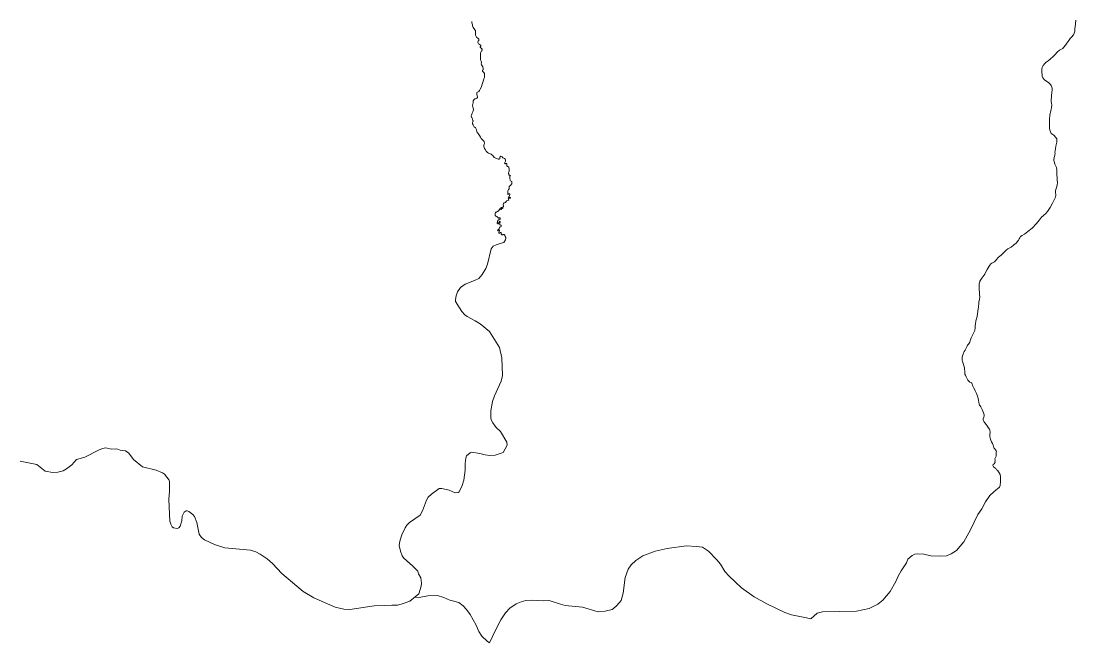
# Model space of a CAD drawing. Extents: x 553962 to 842807, y 8883888 to 9032388.
# Drawn here: x 612051 to 613968, y 8910032 to 8911161 of the extents above; entities that cross this region are included whole.
import ezdxf

# ---------------------------------------------------------------- set-up
doc = ezdxf.new("R2010")
doc.units = 0
doc.header["$LTSCALE"] = 20
doc.layers.add('6', color=7, linetype='Continuous', lineweight=13)

msp = doc.modelspace()

# ---------------------------------------------------------------- linework, layer by layer
at = {"layer": '6'}
for points in [[(612869.96, 8911160.58), (612870.17, 8911158.53), (612870.97, 8911154.34), (612871.24, 8911152.61), (612871.64, 8911151.28), (612872.51, 8911149.81), (612875.66, 8911145.63), (612876.59, 8911143.69), (612876.92, 8911140.7), (612876.99, 8911138.57), (612876.99, 8911135.97), (612877.12, 8911134.37), (612877.79, 8911133.51), (612878.79, 8911132.11), (612881.46, 8911129.71), (612882.52, 8911128.84), (612882.79, 8911126.85), (612882.59, 8911126.45), (612881.72, 8911124.8), (612880.99, 8911123.34), (612880.99, 8911122.34), (612881.26, 8911121.41), (612882.32, 8911120.28), (612883.59, 8911119.21), (612884.99, 8911118.34), (612885.79, 8911117.81), (612886.19, 8911116.95), (612886.26, 8911116.01), (612885.39, 8911114.62), (612885.19, 8911114.08), (612885.59, 8911113.15), (612886.06, 8911112.75), (612886.86, 8911112.22), (612887.59, 8911111.75), (612888.32, 8911111.22), (612888.59, 8911110.75), (612888.72, 8911110.09), (612888.66, 8911109.22), (612888.46, 8911108.42), (612887.92, 8911106.85), (612887.19, 8911106.05), (612886.19, 8911104.98), (612885.72, 8911103.91), (612885.52, 8911103.12), (612885.72, 8911101.38), (612885.99, 8911100.12), (612886.04, 8911096.06)], [(613967.69, 8911163.25), (613967.05, 8911156.44), (613966.16, 8911150.81), (613965.78, 8911148.07), (613965.65, 8911142.85), (613964.76, 8911139.67), (613963.16, 8911136.51), (613959.46, 8911132.19), (613957.23, 8911129.89), (613954.75, 8911125.89), (613951.1, 8911121.46), (613948.49, 8911117.77), (613945.3, 8911113.32), (613943.9, 8911111.79), (613937.85, 8911108.35), (613933.56, 8911104.75), (613930.11, 8911100.61), (613926.53, 8911097.28), (613920.67, 8911092.38), (613917.04, 8911089.51), (613913.79, 8911087.03), (613910.97, 8911084.58), (613908.23, 8911080.64), (613906.32, 8911077.26), (613905.49, 8911074.02), (613905.73, 8911070.67)], [(612886.04, 8911096.06), (612885.99, 8911095.66), (612885.66, 8911092.93), (612885.66, 8911091.73), (612885.92, 8911090.93), (612886.19, 8911089.93), (612886.86, 8911088.67), (612887.47, 8911087.02), (612887.54, 8911085.49), (612887.27, 8911084.29), (612887.27, 8911083.29), (612887.67, 8911082.09), (612888.81, 8911080.36), (612889.94, 8911078.43), (612890.81, 8911075.43), (612890.87, 8911074.36), (612890.34, 8911072.9), (612889.47, 8911072.17), (612889.21, 8911071.37), (612889.41, 8911070.37), (612890.01, 8911069.57), (612891.61, 8911068.17), (612892.95, 8911066.13), (612893.22, 8911064.93), (612893.15, 8911062.93), (612893.15, 8911061.33), (612893.28, 8911060.2), (612893.15, 8911058.73), (612892.08, 8911056.8), (612890.48, 8911052.47), (612888.26, 8911044.77), (612887.33, 8911042.04), (612885.33, 8911037.98), (612883.93, 8911035.05), (612882.46, 8911033.25), (612880.26, 8911032.32), (612879.18, 8911031.54), (612878.85, 8911030.74), (612878.85, 8911029.67), (612878.85, 8911028.41), (612879.58, 8911025.61), (612880.18, 8911023.61), (612880.11, 8911022.81), (612879.71, 8911022.08), (612879.05, 8911021.35), (612877.85, 8911020.61), (612876.91, 8911020.28), (612875.65, 8911019.95), (612873.71, 8911018.48), (612872.51, 8911016.69), (612872.31, 8911012.96), (612871.65, 8911010.76), (612871.51, 8911009.23), (612871.45, 8911007.38), (612871.58, 8911006.18), (612871.98, 8911005.05), (612872.51, 8911003.11), (612872.98, 8911001.65), (612872.91, 8911000.12), (612872.65, 8910998.32), (612872.11, 8910997.39), (612871.78, 8910996.46), (612870.45, 8910994.06), (612869.18, 8910990.59), (612868.71, 8910989.13), (612868.58, 8910988.13), (612869.45, 8910986.6), (612869.98, 8910986.13), (612870.85, 8910984.94), (612871.18, 8910984.08), (612871.38, 8910982.95), (612871.65, 8910981.61), (612872.05, 8910980.68), (612872.18, 8910979.95), (612871.78, 8910978.68), (612871.05, 8910977.35), (612871.05, 8910976.29), (612871.45, 8910974.69), (612872.38, 8910973.16), (612873.45, 8910970.83), (612874.05, 8910968.89), (612874.58, 8910968.49), (612875.18, 8910968.56), (612875.71, 8910968.49), (612876.91, 8910967.96), (612877.58, 8910966.36), (612877.98, 8910965.1), (612878.25, 8910963.9), (612879.05, 8910961.06), (612879.98, 8910959.13), (612881.45, 8910957.13), (612883.98, 8910953.47), (612885.98, 8910950.8), (612887.05, 8910948.41), (612888.05, 8910946.87), (612889.31, 8910945.74), (612891.25, 8910944.14), (612892.2, 8910942.9), (612892.53, 8910941.76), (612892.8, 8910940.3), (612892.8, 8910939.23)], [(613905.73, 8911070.67), (613906.65, 8911061.63), (613907.86, 8911058.57), (613910.92, 8911054.75), (613912.83, 8911052.85), (613917.74, 8911049.73), (613921.39, 8911046.18), (613922.48, 8911044.59), (613923.94, 8911041.53), (613924.71, 8911039.5), (613924.83, 8911036.7), (613923.94, 8911031.6), (613923.42, 8911026.15), (613923.04, 8911016.03), (613923.23, 8911011.66), (613923.7, 8911009.56)], [(613923.7, 8911009.56), (613923.42, 8911004.08), (613922.28, 8910999.06), (613921.58, 8910995.87), (613920.62, 8910993.46), (613920.16, 8910990.8), (613919.58, 8910983.29), (613919.65, 8910972.53), (613919.65, 8910965.93), (613920.03, 8910963.89), (613922.01, 8910958.36), (613922.96, 8910956.96), (613925.57, 8910955.11), (613927.55, 8910954.03), (613928.31, 8910953.52)], [(613928.31, 8910953.52), (613933.06, 8910947.25), (613933.25, 8910944.77), (613932.88, 8910941.66), (613931.14, 8910933.96), (613930.86, 8910929.56), (613929.94, 8910925.89), (613929.48, 8910923.45), (613929.84, 8910920.79), (613929.48, 8910918.49), (613927.92, 8910913.18), (613927.64, 8910910.24), (613927.83, 8910908.32), (613928.83, 8910904.83), (613929.49, 8910901.58), (613931.42, 8910897.82), (613932.24, 8910895.34), (613932.98, 8910891.4), (613933.16, 8910886.36), (613933.62, 8910872.74), (613933.98, 8910868.43), (613933.52, 8910863.24), (613930.86, 8910853.34), (613930.68, 8910851.05), (613931.26, 8910845.2), (613930.66, 8910841.66), (613929.04, 8910837.96), (613924.87, 8910830.63), (613920.86, 8910822.8), (613915.96, 8910815.49), (613912.97, 8910811.62), (613908.98, 8910808.04), (613905.34, 8910805.01), (613901.64, 8910800.42), (613896.07, 8910793.52), (613888.18, 8910785.51), (613880.12, 8910779.01), (613874.58, 8910774.07), (613870.28, 8910772.22), (613866.82, 8910769.96)], [(612892.8, 8910939.23), (612892.46, 8910937.97), (612892, 8910936.1), (612891.86, 8910933.57), (612892.26, 8910931.71), (612893.26, 8910929.91), (612894.66, 8910927.58), (612896.33, 8910925.25), (612898.66, 8910922.98), (612900.48, 8910921.47), (612901.88, 8910920.88), (612903.35, 8910920.34), (612905.15, 8910919.48), (612906.28, 8910918.54), (612908.02, 8910917.35), (612909.48, 8910915.35), (612910.42, 8910913.88), (612912.15, 8910913.08), (612913.42, 8910912.42), (612915.22, 8910911.62), (612916.95, 8910911.09), (612917.95, 8910910.89), (612919.75, 8910910.89), (612920.82, 8910911.29), (612921.02, 8910911.82), (612921.15, 8910912.62), (612921.15, 8910913.62), (612921.08, 8910914.15), (612921.55, 8910915.02), (612922.28, 8910915.75), (612922.75, 8910915.75), (612923.95, 8910915.41), (612924.95, 8910914.62), (612926.62, 8910913.22), (612928.02, 8910912.55), (612929.15, 8910911.75), (612930.15, 8910911.35), (612930.55, 8910911.02), (612930.95, 8910910.15), (612931.22, 8910908.76), (612931.22, 8910907.22), (612930.82, 8910905.56), (612930.02, 8910904.29), (612929.85, 8910903.57), (612929.65, 8910903.04), (612929.71, 8910902.57), (612930.05, 8910902.18), (612930.51, 8910902.18), (612931.05, 8910902.51), (612931.51, 8910902.71), (612932.38, 8910902.77), (612932.91, 8910902.71), (612933.45, 8910902.11), (612933.51, 8910900.64), (612933.51, 8910899.18), (612933.65, 8910898.31), (612934.11, 8910897.65), (612934.85, 8910897.38), (612935.71, 8910897.18), (612936.38, 8910896.85), (612937.05, 8910896.05), (612937.45, 8910894.98), (612937.65, 8910893.25), (612937.91, 8910890.65), (612937.65, 8910888.66), (612937.31, 8910887.06), (612936.71, 8910885.73), (612936.38, 8910884.73), (612936.98, 8910883.8), (612937.31, 8910883.4), (612937.38, 8910882.66), (612937.38, 8910882.06), (612937.45, 8910881.66), (612938, 8910881.35), (612938.73, 8910881.49), (612939.33, 8910881.62), (612940, 8910881.09), (612939.73, 8910880.35), (612939.33, 8910879.89), (612939, 8910878.36), (612938.86, 8910876.89), (612939.13, 8910875.83), (612939.33, 8910874.96), (612939.53, 8910873.56), (612939.93, 8910872.16), (612940.33, 8910871.36), (612941.8, 8910870.37), (612942.46, 8910869.83), (612942.86, 8910869.17), (612943, 8910868.37), (612942.93, 8910866.97), (612942.46, 8910865.5), (612941.6, 8910864.37), (612940.6, 8910863.37), (612938.52, 8910861.4), (612938.12, 8910860.8), (612937.92, 8910859.8), (612937.86, 8910858.4), (612937.79, 8910857.67), (612937.72, 8910856.6), (612937.46, 8910855.87)], [(612937.46, 8910855.87), (612936.52, 8910855.27), (612935.86, 8910854.34), (612935.52, 8910853.34), (612935.59, 8910851.61), (612935.52, 8910849.68), (612935.32, 8910847.81), (612935.52, 8910847.01), (612935.86, 8910846.61), (612936.32, 8910846.81), (612936.79, 8910847.28), (612937.19, 8910847.61), (612937.86, 8910847.88), (612938.52, 8910847.75), (612938.79, 8910847.21), (612938.99, 8910846.48), (612938.39, 8910844.55), (612937.66, 8910842.97), (612937.46, 8910842.23), (612937.53, 8910841.63), (612937.93, 8910841.1), (612938.33, 8910841.1), (612938.8, 8910841.1), (612940.13, 8910840.77), (612940.33, 8910840.44), (612940.26, 8910839.84), (612939.66, 8910839.57), (612938.86, 8910839.57), (612938.13, 8910839.84), (612937.19, 8910840.1), (612936.59, 8910840.17), (612936.26, 8910839.77), (612936.39, 8910838.97), (612936.93, 8910838.1), (612937.26, 8910836.91), (612936.73, 8910836.04), (612935.79, 8910835.97), (612934.53, 8910835.44), (612933.26, 8910835.04), (612932.8, 8910834.51), (612932.24, 8910833.55), (612931.21, 8910831.84), (612928.73, 8910831.41), (612927.61, 8910830.34), (612927.22, 8910828.91), (612927.09, 8910827.67), (612927.56, 8910825.74), (612927.78, 8910825.14), (612927.56, 8910824.54), (612927.09, 8910824.03), (612926.28, 8910823.56), (612926.06, 8910822.87), (612926.15, 8910822.27), (612926.36, 8910821.5), (612926.11, 8910821.16), (612925.89, 8910821.2), (612925.55, 8910821.46), (612925.08, 8910821.97), (612924.73, 8910822.32), (612924.48, 8910822.57), (612924.09, 8910822.79), (612923.58, 8910822.79), (612923.06, 8910822.57), (612923.02, 8910822.14), (612923.23, 8910821.37), (612923.45, 8910820.82), (612923.88, 8910820.13), (612924.09, 8910819.66), (612923.96, 8910819.27), (612923.62, 8910819.02), (612923.23, 8910819.06), (612922.76, 8910819.53), (612922.03, 8910820.05), (612921.56, 8910820.39), (612921.13, 8910820.43), (612920.53, 8910820.09), (612920.02, 8910819.4), (612918.99, 8910817.43), (612917.86, 8910816.29), (612917, 8910815.91), (612914.64, 8910814.45), (612913.66, 8910814.06), (612912.88, 8910813.42), (612912.33, 8910811.92), (612912.37, 8910809.35), (612912.54, 8910808.5), (612913.06, 8910807.81), (612913.44, 8910807.34), (612913.87, 8910806.95), (612914.77, 8910806.57), (612915.46, 8910806.31), (612916.27, 8910806.05), (612916.74, 8910805.58), (612917.34, 8910804.77), (612917.73, 8910804.17), (612918.07, 8910803.87), (612918.46, 8910803.74), (612919.02, 8910803.61), (612919.53, 8910803.66), (612920.09, 8910803.91), (612920.52, 8910804)], [(612920.52, 8910804), (612920.95, 8910803.96), (612921.5, 8910803.48), (612921.77, 8910802.68), (612921.47, 8910801.48), (612921.21, 8910801.13), (612920.27, 8910800.36), (612919.67, 8910800.24), (612918.55, 8910800.11), (612918.04, 8910799.98), (612917.48, 8910799.42), (612917.09, 8910799.08), (612916.92, 8910798.09), (612916.96, 8910796.89), (612916.84, 8910796.34), (612916.54, 8910795.57), (612916.36, 8910794.88), (612916.19, 8910793.98), (612916.45, 8910793.47), (612916.96, 8910793), (612917.78, 8910793.21), (612918.47, 8910794.02), (612919.28, 8910795.52), (612919.58, 8910796.29), (612919.92, 8910797.07), (612920.44, 8910797.32), (612920.91, 8910797.19), (612921.25, 8910796.55), (612921.38, 8910795.95), (612920.95, 8910794.58), (612920.52, 8910793.17), (612920.61, 8910792.4), (612921, 8910791.5), (612921.72, 8910791.24), (612922.67, 8910790.64), (612923.14, 8910790.04), (612923.31, 8910789.18), (612923.1, 8910788.2), (612922.37, 8910787.43), (612921.17, 8910787), (612920.36, 8910786.4), (612919.76, 8910785.46), (612919.63, 8910784.13), (612919.07, 8910783.49), (612917.44, 8910782.04), (612916.97, 8910781.22), (612916.84, 8910780.71), (612917.27, 8910780.28), (612918.04, 8910780.71), (612918.81, 8910781.39), (612919.41, 8910781.78), (612919.97, 8910781.82), (612920.31, 8910781.52), (612920.4, 8910780.79), (612919.67, 8910779.08), (612919.2, 8910777.32), (612919.24, 8910776.42), (612919.54, 8910775.91), (612920.01, 8910775.78), (612920.49, 8910775.87), (612921.04, 8910776.04), (612921.52, 8910777.2), (612921.82, 8910777.58), (612922.29, 8910777.62), (612922.8, 8910777.2), (612923.1, 8910776.55), (612923.49, 8910774.75), (612923.75, 8910774.11), (612924.09, 8910773.6), (612924.77, 8910773.04), (612925.55, 8910772.95), (612926.45, 8910773.17), (612927.13, 8910773.6), (612928.25, 8910773.9), (612929.02, 8910773.85), (612929.49, 8910773.38), (612929.92, 8910772.83), (612930.26, 8910771.71), (612930.83, 8910770.09), (612931.56, 8910768.34), (612931.52, 8910766.97), (612931.13, 8910764.14)], [(613866.82, 8910769.95), (613866.03, 8910767.76), (613864.77, 8910765.68), (613863.16, 8910763.35), (613858.93, 8910758.15)], [(612931.13, 8910764.14), (612928.06, 8910759.15), (612921.54, 8910757.16), (612914.45, 8910755.18), (612908.78, 8910752.62), (612905.15, 8910747.7), (612898.26, 8910719.66), (612895.22, 8910711.99), (612888.79, 8910701.13), (612882.7, 8910694.04), (612874.9, 8910690.22), (612858, 8910683.67), (612849.29, 8910677.48), (612843.7, 8910669.8), (612841.48, 8910662.61), (612840.33, 8910655.37), (612840.53, 8910652.03), (612851.83, 8910633.83), (612857.43, 8910627.58), (612861.42, 8910624.6), (612875.88, 8910617.07), (612885.03, 8910611.31), (612902.24, 8910597.73), (612920.44, 8910568.17), (612924.38, 8910549.6), (612925.6, 8910517.5), (612923.33, 8910507.37), (612910.92, 8910480.65), (612907.6, 8910470.62), (612904.36, 8910453.35), (612904.27, 8910441.54), (612905.14, 8910436.95), (612907.99, 8910431.39), (612914.16, 8910423.11), (612922.27, 8910415.61), (612933.36, 8910396.5), (612934.04, 8910391.03), (612926.82, 8910377.84), (612912.6, 8910372.96), (612901.86, 8910372.21), (612894.13, 8910373.32), (612884.51, 8910376.19), (612869.33, 8910378.21), (612866.73, 8910377.06), (612860.6, 8910371.52), (612858.83, 8910367.29), (612857.91, 8910357.97), (612858.08, 8910345.72), (612855.73, 8910327.65), (612852.63, 8910317.6), (612847.26, 8910306.18), (612845.23, 8910305.06), (612839.52, 8910304.72), (612828.98, 8910309.1), (612815.42, 8910312.58), (612810.83, 8910312.05), (612796.57, 8910302.23)], [(613859.25, 8910758.12), (613858.97, 8910757.78), (613857.85, 8910757.05), (613856.39, 8910756.04), (613854.54, 8910754.36), (613849.98, 8910750.6), (613846.37, 8910748.94), (613844.18, 8910747.48), (613841.25, 8910745.29)], [(613841.25, 8910745.29), (613839.23, 8910743.66), (613836.65, 8910741.19), (613834.57, 8910738.89), (613832.38, 8910736.76), (613828.6, 8910733.97), (613826.92, 8910732.51), (613825.63, 8910731.17), (613823.83, 8910728.92), (613821.3, 8910725.84), (613819.84, 8910724.21), (613817.28, 8910722.95), (613815.15, 8910721.83), (613813.35, 8910720.31), (613811.22, 8910717.73), (613810.09, 8910716.11), (613808.24, 8910713.19), (613806.5, 8910710.22), (613804.19, 8910706.09), (613801.94, 8910701.82), (613800.48, 8910699.3), (613796.93, 8910694.43), (613794.17, 8910690.67), (613793.15, 8910688.67), (613792.88, 8910687.81), (613792.21, 8910684.16), (613792.15, 8910680.74), (613791.93, 8910676.15), (613792.15, 8910672.39), (613792.55, 8910669.3), (613792.77, 8910664.98), (613792.88, 8910660.72), (613792.32, 8910655.9), (613791.47, 8910651.52), (613791.03, 8910648.55), (613790.52, 8910642.43), (613790.18, 8910638.41), (613788.61, 8910629.71), (613788.27, 8910625.45), (613787.59, 8910622.22), (613786.13, 8910617.17), (613785.12, 8910611.12), (613784.73, 8910608.99), (613784.45, 8910604.22), (613783.83, 8910599.62), (613782.41, 8910595.48), (613778.7, 8910588.47), (613777.58, 8910586.12), (613775.67, 8910580.64), (613774.77, 8910578.06), (613773.53, 8910576.26), (613772.46, 8910574.64), (613770.95, 8910572.45), (613769.26, 8910569.44), (613767.85, 8910566.19), (613766.51, 8910563.78), (613764.65, 8910560.92), (613763.08, 8910556.28), (613761.79, 8910553.08), (613761, 8910550.45), (613760.72, 8910547.86), (613760.72, 8910545.96), (613761.23, 8910544.67), (613761.56, 8910543.88), (613764.89, 8910533.15)], [(613764.89, 8910533.15), (613765.12, 8910531.41), (613765.17, 8910529.29), (613765.57, 8910525.48), (613765.73, 8910521.94), (613766.13, 8910520.15), (613767.14, 8910518.13), (613768.32, 8910515.44), (613768.9, 8910513.77), (613771.42, 8910509.22), (613773, 8910507.03), (613774.74, 8910505.52), (613777.94, 8910504), (613778.67, 8910503.44), (613779.06, 8910502.71), (613779.68, 8910500.24), (613780.42, 8910498.13), (613781.43, 8910495.61), (613783.74, 8910491.85), (613784.64, 8910489.88), (613787.22, 8910484.67), (613788.41, 8910481.6), (613789.31, 8910477.95), (613790.09, 8910475.93), (613790.94, 8910472.62)], [(613790.94, 8910472.62), (613792, 8910465.4), (613792.23, 8910464), (613793.18, 8910463.38), (613793.97, 8910462.49), (613794.64, 8910460.86), (613797.35, 8910455.66), (613799.77, 8910449.54), (613800.94, 8910445.84), (613800.94, 8910444.16), (613800.5, 8910441.77), (613799.43, 8910438.85), (613799.43, 8910436.55), (613800.66, 8910433.8), (613802.07, 8910431.61), (613804.66, 8910428.44), (613806.35, 8910426.08), (613808.48, 8910423.11), (613810.67, 8910420.02), (613811.35, 8910418.23), (613811.63, 8910414.89), (613811.52, 8910410.23), (613811.29, 8910407.09), (613812.08, 8910403.74), (613813.15, 8910400.15), (613814.28, 8910396.9), (613816.07, 8910394.2), (613817.42, 8910391.29), (613817.82, 8910388.56), (613818.5, 8910386.42), (613819.62, 8910384.97), (613821.87, 8910382.72), (613822.99, 8910380.98), (613823.38, 8910379.64), (613823.1, 8910377.67), (613822.82, 8910374.55), (613822.82, 8910372.48), (613822.99, 8910371.24), (613821.02, 8910367.26), (613820.51, 8910366.31), (613820.51, 8910365.46), (613820.74, 8910364.12), (613820.74, 8910362.79), (613820.4, 8910360.54), (613820.74, 8910359.48), (613820.63, 8910358.8), (613818.88, 8910357.29), (613817.14, 8910355.89), (613816.97, 8910354.37), (613817.2, 8910353.14), (613817.87, 8910351.85), (613818.77, 8910350.89), (613820.51, 8910349.77), (613822.1, 8910348.56), (613823.57, 8910346.26), (613824.41, 8910345.59), (613824.87, 8910345.29)], [(612320.06, 8910327.5), (612311.52, 8910338.49), (612308.18, 8910340.65), (612296.22, 8910345.33), (612271.58, 8910351.51), (612255.06, 8910365.2), (612247.03, 8910376.21), (612240.77, 8910380.63), (612230.97, 8910382.12), (612225.07, 8910384.19), (612215.1, 8910384), (612205.22, 8910386.21), (612198.91, 8910385.17), (612191.64, 8910382.12), (612166.74, 8910369.01), (612151.43, 8910365.06), (612143.41, 8910355.32), (612133.48, 8910347.84), (612127.63, 8910344.69), (612118.02, 8910342.19), (612108.69, 8910341.48), (612094.88, 8910343.87), (612079.44, 8910356.19), (612049.6, 8910361.91)], [(612796.57, 8910302.23), (612796.57, 8910302.23), (612790.84, 8910296.45), (612787.87, 8910291.33), (612780.62, 8910271.54), (612775.99, 8910263.97), (612757.01, 8910250.33), (612752.08, 8910245.71), (612748.88, 8910241.08), (612742.94, 8910228.18), (612739.37, 8910216.65), (612738.16, 8910208.73), (612740.32, 8910198.64), (612743.26, 8910190.01), (612746.22, 8910185.79), (612762.27, 8910171.98), (612771.84, 8910162.1), (612773.34, 8910157.18), (612777.42, 8910150.08), (612778.65, 8910140.62), (612778.25, 8910134.81), (612773.65, 8910121.2), (612757.18, 8910107.8), (612746.88, 8910103.78), (612741.51, 8910101.99), (612735.24, 8910100.65), (612724.49, 8910100.65), (612710.69, 8910099.87), (612692.68, 8910099.25), (612648.36, 8910092.33), (612637.58, 8910093.05), (612621.72, 8910096.77), (612582.94, 8910113.49), (612563.24, 8910125.05), (612524.54, 8910157.76), (612507.8, 8910175.96), (612498.42, 8910184.41), (612485.48, 8910193.15), (612477.43, 8910197.04), (612468.05, 8910200.21), (612421.32, 8910204.77), (612402.62, 8910210.74), (612384.11, 8910219.01), (612378.52, 8910223.57), (612374.83, 8910229.21), (612370.27, 8910250.75), (612366.02, 8910261.68), (612363.28, 8910265.09), (612355.91, 8910270.76), (612352.93, 8910271.89), (612350.74, 8910271.58), (612347.54, 8910269.14), (612343.52, 8910262.34), (612343.2, 8910253.81), (612340.31, 8910244.06), (612337.87, 8910241.03), (612334.86, 8910239.57), (612327.77, 8910240.75), (612325.75, 8910242.65), (612322.82, 8910247.63), (612321, 8910252.87), (612319.66, 8910292.07), (612320.8, 8910307.35), (612320.81, 8910324.74), (612320.06, 8910327.5)], [(613825.25, 8910345.49), (613830.13, 8910337.94), (613830.92, 8910333.75), (613830.95, 8910325.11), (613830, 8910317.54), (613828.98, 8910314.82), (613818.31, 8910306.44), (613811.44, 8910299.7), (613803.39, 8910288.05), (613796.51, 8910275.56), (613789.52, 8910265.18), (613776.41, 8910237.45), (613763.78, 8910215.45), (613750.84, 8910199.52), (613740.88, 8910193.52), (613732.28, 8910189.82), (613722.15, 8910189.22), (613703.97, 8910189.94), (613691.53, 8910192.84), (613680.09, 8910193.4), (613674.95, 8910192.81), (613670.03, 8910190.3), (613662.42, 8910184.17), (613659.85, 8910177.08), (613649.98, 8910162.82), (613645.29, 8910154.31), (613640.63, 8910143.62), (613630.22, 8910125.08), (613616.65, 8910109.31), (613607.98, 8910102.16), (613592.18, 8910094.05), (613569.09, 8910089.76), (613507.15, 8910088.54), (613497.75, 8910085.55), (613486.01, 8910075.28)], [(613486.01, 8910075.28), (613478.45, 8910077.41), (613450.83, 8910082.79), (613439.01, 8910087.17), (613405.86, 8910102.92), (613383.21, 8910115.66), (613359.98, 8910131.85), (613337.48, 8910152.99), (613329.81, 8910161.26), (613321.62, 8910174.62), (613315.37, 8910182.8), (613299.83, 8910198.52), (613289.04, 8910205.53), (613278.44, 8910207.13), (613259.43, 8910208.22), (613224.73, 8910203.53), (613203.38, 8910198.23), (613180.55, 8910189.86), (613168.26, 8910181.68), (613159.7, 8910173.59), (613154.24, 8910165.8), (613148.91, 8910150.52), (613145.26, 8910121.9), (613141.38, 8910108.66), (613133.81, 8910099.7), (613127.63, 8910094.19), (613124.84, 8910092.72), (613112.57, 8910089.64), (613099.58, 8910088.51), (613070.9, 8910096.94), (613039.58, 8910099.85), (613030.86, 8910102.08), (613012.6, 8910108.5), (613008.94, 8910109.06), (612999.48, 8910108.46), (612979.07, 8910109.23), (612968.15, 8910108.84), (612959.44, 8910106.59), (612950.66, 8910103), (612939.13, 8910095.1), (612931.38, 8910086.19), (612922.55, 8910073.53), (612912.21, 8910053.8), (612901.83, 8910031.83)], [(612901.83, 8910031.83), (612897.79, 8910035.01), (612888.46, 8910043.91), (612882.62, 8910052.34), (612877.74, 8910064.27), (612867.08, 8910083.49), (612860.3, 8910092.6), (612854.46, 8910098.87), (612846.16, 8910105.31), (612829.9, 8910109.3), (612819.15, 8910114.13), (612807.35, 8910117.64), (612790.04, 8910117.28), (612774.45, 8910114.15), (612766.44, 8910114.62)]]:
    msp.add_lwpolyline(points, dxfattribs=at)

doc.saveas('drawing.dxf')
